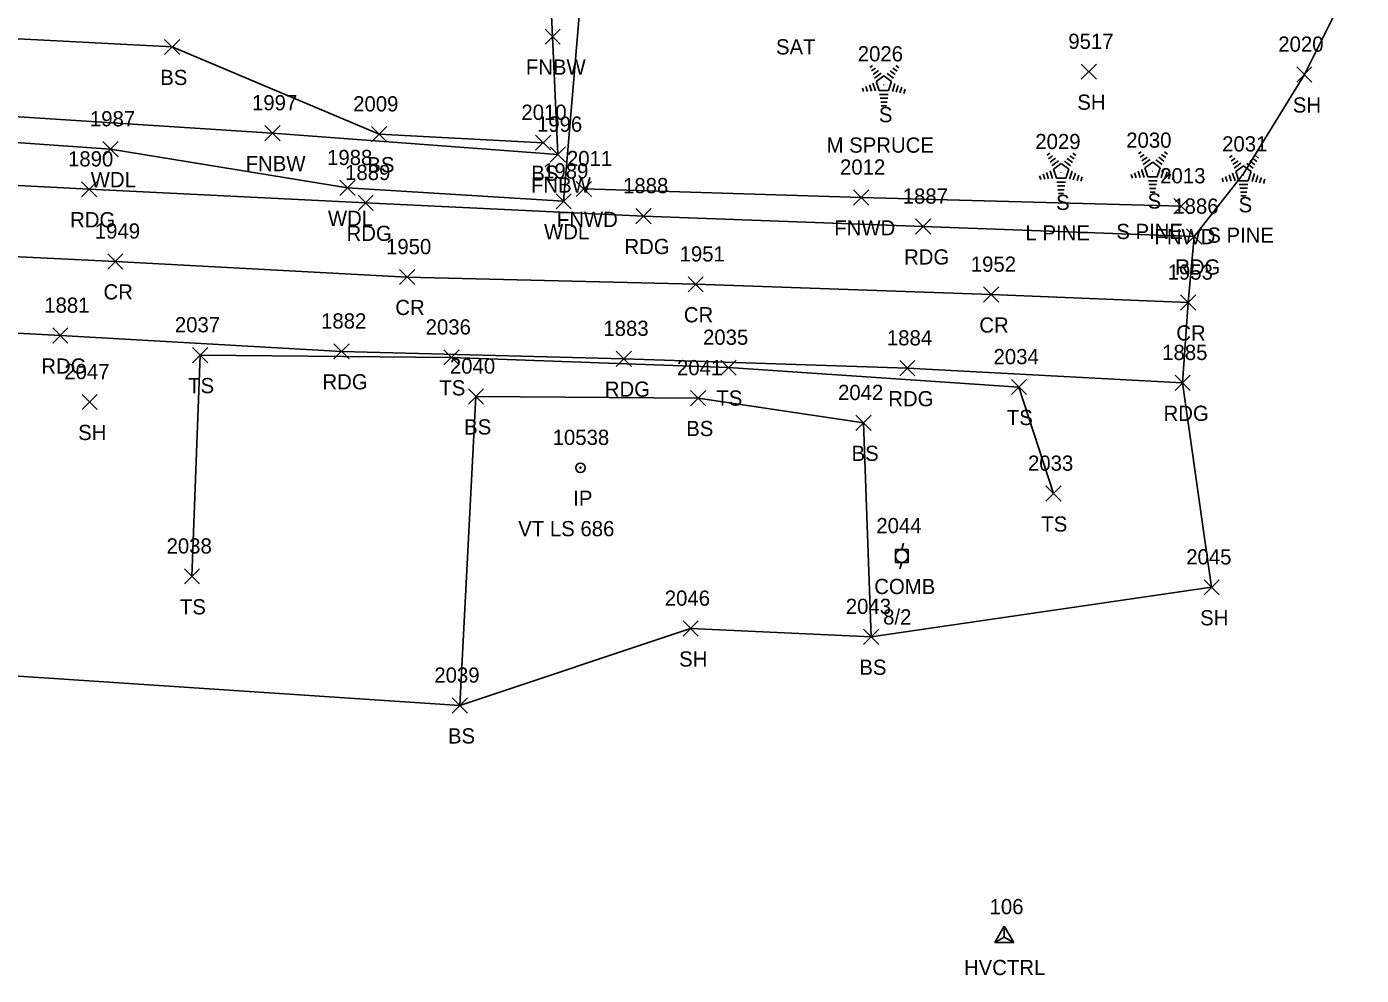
# Model space of a CAD drawing. Extents: x 1482574 to 1485769, y 580696 to 595649.
# Drawn here: x 1485377.8 to 1485553.2, y 582690.9 to 582815.5 of the extents above; entities that cross this region are included whole.
import ezdxf

# ---------------------------------------------------------------- set-up
doc = ezdxf.new("R2010")
doc.units = 0
for name, color, linetype in [('C_A', 7, 'Continuous'), ('C_I', 7, 'Continuous'), ('CPSM', 7, 'Continuous'), ('L_A', 7, 'Continuous'), ('L_C', 7, 'Continuous'), ('L_I', 7, 'Continuous'), ('L_TIC', 7, 'Continuous'), ('LAWA', 7, 'Continuous'), ('LELB', 7, 'Continuous'), ('LFNC', 7, 'Continuous'), ('LSOGP', 7, 'Continuous'), ('LTC', 7, 'Continuous'), ('M_A', 7, 'Continuous'), ('M_C', 7, 'Continuous'), ('M_I', 7, 'Continuous'), ('MPIR', 7, 'Continuous'), ('P_A', 7, 'Continuous'), ('P_I', 7, 'Continuous'), ('P_TIC', 7, 'Continuous'), ('PEU', 7, 'Continuous'), ('PRC', 7, 'Continuous'), ('U_A', 7, 'Continuous'), ('U_C', 7, 'Continuous'), ('U_I', 7, 'Continuous'), ('UP', 7, 'Continuous')]:
    doc.layers.add(name, color=color, linetype=linetype)

msp = doc.modelspace()

# ---------------------------------------------------------------- linework, layer by layer
at = {"layer": 'CPSM'}
for p, q in [((1485505.06, 582695.18), (1485506.31, 582697.34)), ((1485507.56, 582695.18), (1485506.31, 582697.34)), ((1485506.31, 582695.9), (1485506.31, 582697.34)), ((1485505.06, 582695.18), (1485506.31, 582695.9)), ((1485506.31, 582695.9), (1485506.31, 582695.9)), ((1485506.31, 582695.9), (1485507.56, 582695.18)), ((1485505.06, 582695.18), (1485507.56, 582695.18))]:
    msp.add_line(p, q, dxfattribs=at)
at = {"layer": 'L_TIC'}
for points in [[(1485445.94, 582813.24), (1485447.94, 582815.23)], [(1485447.94, 582813.24), (1485445.94, 582815.23)], [(1485395.92, 582811.87), (1485397.92, 582813.87)], [(1485397.92, 582811.87), (1485395.92, 582813.87)], [(1485516.43, 582808.63), (1485518.43, 582810.62)], [(1485518.43, 582808.63), (1485516.43, 582810.62)], [(1485544.76, 582808.25), (1485546.76, 582810.25)], [(1485546.76, 582808.25), (1485544.76, 582810.25)], [(1485409.11, 582800.55), (1485411.11, 582802.55)], [(1485411.11, 582800.55), (1485409.11, 582802.55)], [(1485423.14, 582800.4), (1485425.14, 582802.4)], [(1485425.14, 582800.4), (1485423.14, 582802.4)], [(1485444.69, 582799.29), (1485446.69, 582801.29)], [(1485446.69, 582799.29), (1485444.69, 582801.29)], [(1485387.81, 582798.44), (1485389.81, 582800.44)], [(1485389.81, 582798.44), (1485387.81, 582800.44)], [(1485446.63, 582797.73), (1485448.63, 582799.73)], [(1485448.63, 582797.73), (1485446.63, 582799.73)], [(1485418.98, 582793.35), (1485420.98, 582795.35)], [(1485420.98, 582793.35), (1485418.98, 582795.35)], [(1485447.39, 582791.59), (1485449.39, 582793.59)], [(1485449.39, 582791.59), (1485447.39, 582793.59)], [(1485450.03, 582793.21), (1485452.03, 582795.21)], [(1485452.03, 582793.21), (1485450.03, 582795.21)], [(1485486.5, 582792.1), (1485488.5, 582794.1)], [(1485488.5, 582792.1), (1485486.5, 582794.1)], [(1485528.59, 582790.95), (1485530.59, 582792.95)], [(1485530.59, 582790.95), (1485528.59, 582792.95)], [(1485399.62, 582771.37), (1485401.62, 582773.37)], [(1485401.62, 582771.37), (1485399.62, 582773.37)], [(1485432.64, 582771.08), (1485434.64, 582773.08)], [(1485434.64, 582771.08), (1485432.64, 582773.08)], [(1485469.05, 582769.73), (1485471.05, 582771.73)], [(1485471.05, 582769.73), (1485469.05, 582771.73)], [(1485507.24, 582767.18), (1485509.24, 582769.17)], [(1485509.24, 582767.18), (1485507.24, 582769.17)], [(1485385.08, 582765.21), (1485387.08, 582767.21)], [(1485387.08, 582765.21), (1485385.08, 582767.21)], [(1485435.86, 582765.94), (1485437.86, 582767.93)], [(1485437.86, 582765.94), (1485435.86, 582767.93)], [(1485465.06, 582765.73), (1485467.06, 582767.73)], [(1485467.06, 582765.73), (1485465.06, 582767.73)], [(1485486.8, 582762.47), (1485488.8, 582764.47)], [(1485488.8, 582762.47), (1485486.8, 582764.47)], [(1485511.77, 582753.18), (1485513.77, 582755.18)], [(1485513.77, 582753.18), (1485511.77, 582755.18)], [(1485398.53, 582742.3), (1485400.53, 582744.3)], [(1485400.53, 582742.3), (1485398.53, 582744.3)], [(1485532.57, 582740.86), (1485534.57, 582742.86)], [(1485534.57, 582740.86), (1485532.57, 582742.86)], [(1485464.08, 582735.44), (1485466.08, 582737.44)], [(1485466.08, 582735.44), (1485464.08, 582737.44)], [(1485487.82, 582734.36), (1485489.82, 582736.36)], [(1485489.82, 582734.36), (1485487.82, 582736.36)], [(1485433.74, 582725.34), (1485435.74, 582727.33)], [(1485435.74, 582725.34), (1485433.74, 582727.33)]]:
    msp.add_lwpolyline(points, dxfattribs=at)
at = {"layer": 'LAWA'}
msp.add_lwpolyline([(1485354.62, 582801.86), (1485388.81, 582799.44), (1485419.98, 582794.35), (1485448.39, 582792.59), (1485450.85, 582822.16), (1485456.27, 582853.75), (1485449.63, 582881.76)], dxfattribs=at)
at = {"layer": 'LELB'}
for points in [[(1485359.75, 582814.83), (1485396.92, 582812.87), (1485424.14, 582801.4), (1485445.69, 582800.29)], [(1485512.77, 582754.18), (1485508.24, 582768.18), (1485470.05, 582770.73), (1485433.64, 582772.08), (1485400.62, 582772.37), (1485399.53, 582743.3)], [(1485434.74, 582726.33), (1485436.86, 582766.93), (1485466.06, 582766.73), (1485487.8, 582763.47), (1485488.82, 582735.36)]]:
    msp.add_lwpolyline(points, dxfattribs=at)
at = {"layer": 'LFNC'}
for points in [[(1485444.75, 582880.86), (1485445.39, 582846.22), (1485446.94, 582814.23), (1485447.63, 582798.73), (1485410.11, 582801.55), (1485371.33, 582804.04), (1485332.31, 582804.55), (1485297.48, 582804.12), (1485260.22, 582807.56), (1485224.34, 582807.64), (1485190.99, 582809.68), (1485155.77, 582811.06), (1485118.32, 582812.79), (1485079.67, 582814.76)], [(1485451.03, 582794.21), (1485487.5, 582793.1), (1485529.58, 582791.95)]]:
    msp.add_lwpolyline(points, dxfattribs=at)
at = {"layer": 'LSOGP'}
msp.add_lwpolyline([(1485337.05, 582899.91), (1485393.45, 582890.05), (1485444.75, 582880.86), (1485449.63, 582881.76), (1485470.13, 582861.54), (1485514.48, 582857.11), (1485553.25, 582856.06), (1485552.75, 582834.75), (1485552.49, 582822.72), (1485545.76, 582809.25), (1485537.72, 582796.14), (1485531.28, 582787.96), (1485530.49, 582779.29), (1485529.76, 582768.73), (1485533.57, 582741.86), (1485488.82, 582735.36), (1485465.08, 582736.44), (1485434.74, 582726.33), (1485372.1, 582730.48)], dxfattribs=at)
at = {"layer": 'LTC'}
for p, q in [((1485488.64, 582810.19), (1485488.99, 582810.44)), ((1485488.85, 582809.72), (1485489.38, 582810.1)), ((1485489.06, 582809.25), (1485489.76, 582809.77)), ((1485489.27, 582808.79), (1485490.15, 582809.43)), ((1485490.92, 582809.38), (1485491.73, 582808.79)), ((1485491.3, 582809.73), (1485491.97, 582809.24)), ((1485491.67, 582810.08), (1485492.22, 582809.68)), ((1485492.04, 582810.43), (1485492.46, 582810.12)), ((1485488.13, 582807.68), (1485488.34, 582807.03)), ((1485488.58, 582807.9), (1485488.85, 582807.06)), ((1485489.04, 582808.11), (1485489.37, 582807.1)), ((1485489.49, 582808.33), (1485490.5, 582809.07)), ((1485489.49, 582808.33), (1485489.88, 582807.14)), ((1485490.5, 582809.07), (1485491.5, 582808.34)), ((1485491.5, 582808.34), (1485491.11, 582807.14)), ((1485491.94, 582808.07), (1485491.6, 582807.03)), ((1485492.38, 582807.82), (1485492.1, 582806.94)), ((1485492.83, 582807.57), (1485492.59, 582806.84)), ((1485487.67, 582807.47), (1485487.82, 582807)), ((1485491.11, 582807.14), (1485489.88, 582807.14)), ((1485491.07, 582806.64), (1485489.93, 582806.64)), ((1485490.99, 582806.14), (1485490, 582806.14)), ((1485493.27, 582807.32), (1485493.09, 582806.75)), ((1485490.9, 582805.64), (1485490.07, 582805.64)), ((1485490.82, 582805.14), (1485490.15, 582805.14)), ((1485511.93, 582798.66), (1485512.28, 582798.91)), ((1485515.33, 582798.9), (1485515.74, 582798.59)), ((1485523.96, 582798.83), (1485524.32, 582799.09)), ((1485527.36, 582799.07), (1485527.78, 582798.77)), ((1485512.14, 582798.19), (1485512.67, 582798.58)), ((1485512.35, 582797.73), (1485513.05, 582798.24)), ((1485512.56, 582797.26), (1485513.43, 582797.9)), ((1485512.78, 582796.81), (1485513.79, 582797.54)), ((1485513.79, 582797.54), (1485514.79, 582796.81)), ((1485514.21, 582797.85), (1485515.02, 582797.26)), ((1485514.58, 582798.2), (1485515.26, 582797.71)), ((1485514.95, 582798.55), (1485515.5, 582798.15)), ((1485524.17, 582798.37), (1485524.7, 582798.75)), ((1485524.38, 582797.9), (1485525.08, 582798.41)), ((1485524.59, 582797.44), (1485525.47, 582798.07)), ((1485524.81, 582796.98), (1485525.83, 582797.72)), ((1485525.83, 582797.72), (1485526.82, 582796.99)), ((1485526.25, 582798.03), (1485527.06, 582797.44)), ((1485526.62, 582798.38), (1485527.3, 582797.88)), ((1485526.99, 582798.73), (1485527.54, 582798.33)), ((1485535.92, 582798.35), (1485536.27, 582798.61)), ((1485536.13, 582797.88), (1485536.66, 582798.27)), ((1485536.34, 582797.42), (1485537.04, 582797.93)), ((1485536.55, 582796.95), (1485537.43, 582797.59)), ((1485536.77, 582796.5), (1485537.78, 582797.23)), ((1485537.78, 582797.23), (1485538.78, 582796.51)), ((1485538.2, 582797.54), (1485539.01, 582796.96)), ((1485538.58, 582797.89), (1485539.25, 582797.4)), ((1485538.95, 582798.24), (1485539.5, 582797.84)), ((1485539.32, 582798.59), (1485539.74, 582798.28)), ((1485510.96, 582795.94), (1485511.11, 582795.47)), ((1485511.42, 582796.15), (1485511.63, 582795.5)), ((1485511.87, 582796.37), (1485512.14, 582795.53)), ((1485512.33, 582796.59), (1485512.66, 582795.57)), ((1485512.78, 582796.81), (1485513.17, 582795.61)), ((1485514.4, 582795.61), (1485513.17, 582795.61)), ((1485514.79, 582796.81), (1485514.4, 582795.61)), ((1485515.23, 582796.54), (1485514.89, 582795.5)), ((1485515.67, 582796.29), (1485515.38, 582795.41)), ((1485516.12, 582796.04), (1485515.88, 582795.31)), ((1485516.56, 582795.79), (1485516.37, 582795.22)), ((1485522.99, 582796.11), (1485523.15, 582795.65)), ((1485523.45, 582796.33), (1485523.66, 582795.68)), ((1485523.9, 582796.55), (1485524.18, 582795.71)), ((1485524.36, 582796.76), (1485524.69, 582795.74)), ((1485524.81, 582796.98), (1485525.2, 582795.79)), ((1485526.43, 582795.79), (1485525.2, 582795.79)), ((1485526.39, 582795.29), (1485525.25, 582795.29)), ((1485526.82, 582796.99), (1485526.43, 582795.79)), ((1485527.26, 582796.72), (1485526.92, 582795.68)), ((1485527.71, 582796.47), (1485527.42, 582795.59)), ((1485528.15, 582796.22), (1485527.91, 582795.49)), ((1485528.59, 582795.97), (1485528.41, 582795.4)), ((1485534.95, 582795.63), (1485535.1, 582795.16)), ((1485535.41, 582795.85), (1485535.62, 582795.19)), ((1485535.86, 582796.06), (1485536.13, 582795.23)), ((1485536.32, 582796.28), (1485536.65, 582795.26)), ((1485536.77, 582796.5), (1485537.16, 582795.3)), ((1485538.39, 582795.3), (1485537.16, 582795.3)), ((1485538.78, 582796.51), (1485538.39, 582795.3)), ((1485539.22, 582796.24), (1485538.88, 582795.2)), ((1485539.66, 582795.99), (1485539.38, 582795.1)), ((1485540.11, 582795.74), (1485539.87, 582795.01)), ((1485540.55, 582795.49), (1485540.37, 582794.91)), ((1485514.36, 582795.11), (1485513.22, 582795.11)), ((1485514.28, 582794.61), (1485513.29, 582794.61)), ((1485514.19, 582794.11), (1485513.36, 582794.11)), ((1485514.11, 582793.61), (1485513.43, 582793.61)), ((1485526.31, 582794.79), (1485525.32, 582794.79)), ((1485526.23, 582794.29), (1485525.39, 582794.29)), ((1485526.14, 582793.79), (1485525.47, 582793.79)), ((1485538.35, 582794.8), (1485537.21, 582794.8)), ((1485538.27, 582794.3), (1485537.28, 582794.3)), ((1485538.18, 582793.8), (1485537.35, 582793.8)), ((1485538.1, 582793.3), (1485537.43, 582793.3))]:
    msp.add_line(p, q, dxfattribs=at)
at = {"layer": 'MPIR'}
for radius in [0.625, 0.0833]:
    msp.add_circle((1485450.6, 582757.57), radius, dxfattribs=at)
at = {"layer": 'P_TIC'}
for points in [[(1485385.02, 582793.17), (1485387.02, 582795.17)], [(1485387.02, 582793.17), (1485385.02, 582795.17)], [(1485421.36, 582791.38), (1485423.36, 582793.38)], [(1485423.36, 582791.38), (1485421.36, 582793.38)], [(1485457.89, 582789.65), (1485459.89, 582791.64)], [(1485459.89, 582789.65), (1485457.89, 582791.64)], [(1485494.65, 582788.28), (1485496.65, 582790.28)], [(1485496.65, 582788.28), (1485494.65, 582790.28)], [(1485530.28, 582786.96), (1485532.28, 582788.96)], [(1485532.28, 582786.96), (1485530.28, 582788.96)], [(1485388.46, 582783.69), (1485390.46, 582785.69)], [(1485390.46, 582783.69), (1485388.46, 582785.69)], [(1485426.82, 582781.64), (1485428.82, 582783.64)], [(1485428.82, 582781.64), (1485426.82, 582783.64)], [(1485464.75, 582780.68), (1485466.75, 582782.68)], [(1485466.75, 582780.68), (1485464.75, 582782.68)], [(1485503.6, 582779.33), (1485505.6, 582781.33)], [(1485505.6, 582779.33), (1485503.6, 582781.33)], [(1485529.49, 582778.29), (1485531.49, 582780.29)], [(1485531.49, 582778.29), (1485529.49, 582780.29)], [(1485381.23, 582773.94), (1485383.23, 582775.94)], [(1485383.23, 582773.94), (1485381.23, 582775.94)], [(1485418.19, 582771.87), (1485420.19, 582773.87)], [(1485420.19, 582771.87), (1485418.19, 582773.87)], [(1485455.31, 582770.9), (1485457.31, 582772.89)], [(1485457.31, 582770.9), (1485455.31, 582772.89)], [(1485492.57, 582769.65), (1485494.57, 582771.65)], [(1485494.57, 582769.65), (1485492.57, 582771.65)], [(1485528.77, 582767.73), (1485530.76, 582769.73)], [(1485530.76, 582767.73), (1485528.77, 582769.73)]]:
    msp.add_lwpolyline(points, dxfattribs=at)
at = {"layer": 'PEU'}
for points in [[(1485531.28, 582787.96), (1485495.65, 582789.28), (1485458.89, 582790.65), (1485422.36, 582792.38), (1485386.02, 582794.17), (1485349.57, 582796.05), (1485312.65, 582797.3), (1485275.33, 582798.44), (1485238.32, 582800.06), (1485201.72, 582801.6), (1485164.43, 582802.34), (1485126.62, 582802.94), (1485087.95, 582802.73), (1485050.59, 582800.64), (1485020.76, 582798.35)], [(1485018.3, 582777.6), (1485052.2, 582781.7), (1485089.37, 582783.76), (1485126.42, 582783.6), (1485162.71, 582782.66), (1485198.5, 582781.38), (1485234.38, 582780.55), (1485272.35, 582779.26), (1485309.37, 582777.97), (1485344.98, 582776.95), (1485382.23, 582774.94), (1485419.2, 582772.87), (1485456.31, 582771.9), (1485493.57, 582770.65), (1485529.76, 582768.73)]]:
    msp.add_lwpolyline(points, dxfattribs=at)
at = {"layer": 'PRC'}
msp.add_lwpolyline([(1484877.81, 582769.15), (1484904.87, 582776.15), (1484940.53, 582783.33), (1484976.16, 582785.88), (1485013.02, 582788.73), (1485049.78, 582790.74), (1485087.17, 582792.59), (1485124.29, 582793.12), (1485161.85, 582792.55), (1485199.37, 582792.01), (1485237.21, 582790.32), (1485276.4, 582789.73), (1485314.01, 582787.97), (1485351.61, 582786.54), (1485389.46, 582784.69), (1485427.82, 582782.64), (1485465.75, 582781.68), (1485504.6, 582780.33), (1485530.49, 582779.29)], dxfattribs=at)
at = {"layer": 'UP'}
for p, q in [((1485492, 582745.14), (1485492, 582746.81)), ((1485492, 582746.81), (1485493.66, 582746.81)), ((1485493.08, 582747.64), (1485492.83, 582746.81)), ((1485493.66, 582746.81), (1485493.66, 582745.14)), ((1485493.66, 582745.14), (1485492, 582745.14)), ((1485492.58, 582744.31), (1485492.83, 582745.14)), ((1485492.83, 582745.97), (1485492.83, 582745.97))]:
    msp.add_line(p, q, dxfattribs=at)
msp.add_circle((1485492.83, 582745.97), 0.833, dxfattribs=at)

# ---------------------------------------------------------------- texts
at = {"layer": 'C_A'}
msp.add_text('HVCTRL', height=2, dxfattribs=at).set_placement((1485501.01, 582690.9))
at = {"layer": 'C_I'}
msp.add_text('106', height=2, dxfattribs=at).set_placement((1485504.38, 582698.9))
at = {"layer": 'L_A'}
for s, p in [('SAT', (1485476.3, 582811.89)), ('FNBW', (1485443.42, 582809.23)), ('BS', (1485395.36, 582807.87)), ('SH', (1485515.91, 582804.62)), ('SH', (1485544.25, 582804.25)), ('S', (1485489.83, 582802.98)), ('FNBW', (1485406.59, 582796.55)), ('BS', (1485422.58, 582796.4)), ('BS', (1485444.13, 582795.29)), ('WDL', (1485386.22, 582794.44)), ('FNBW', (1485444.1, 582793.73)), ('S', (1485525.15, 582791.63)), ('S', (1485513.12, 582791.45)), ('S', (1485537.11, 582791.14)), ('WDL', (1485417.4, 582789.35)), ('FNWD', (1485447.49, 582789.21)), ('FNWD', (1485483.96, 582788.1)), ('WDL', (1485445.81, 582787.59)), ('FNWD', (1485526.05, 582786.95)), ('TS', (1485399.03, 582767.37)), ('TS', (1485432.05, 582767.08)), ('TS', (1485468.46, 582765.73)), ('BS', (1485435.31, 582761.94)), ('BS', (1485464.5, 582761.73)), ('TS', (1485506.65, 582763.18)), ('SH', (1485384.57, 582761.21)), ('BS', (1485486.24, 582758.47)), ('TS', (1485511.18, 582749.18)), ('TS', (1485397.94, 582738.3)), ('SH', (1485532.06, 582736.86)), ('SH', (1485463.57, 582731.44)), ('BS', (1485487.26, 582730.36)), ('BS', (1485433.18, 582721.33))]:
    msp.add_text(s, height=2, dxfattribs=at).set_placement(p)
at = {"layer": 'L_C'}
for s, p in [('M SPRUCE', (1485482.95, 582798.98)), ('L PINE', (1485509.1, 582787.45)), ('S PINE', (1485521.04, 582787.63)), ('S PINE', (1485533, 582787.14))]:
    msp.add_text(s, height=2, dxfattribs=at).set_placement(p)
at = {"layer": 'L_I'}
for s, p in [('9517', (1485514.73, 582812.62)), ('2026', (1485487.05, 582810.98)), ('2020', (1485542.33, 582812.25)), ('1997', (1485407.42, 582804.55)), ('2009', (1485420.72, 582804.4)), ('1987', (1485386.11, 582802.44)), ('2010', (1485442.83, 582803.29)), ('1996', (1485444.88, 582801.73)), ('2029', (1485510.39, 582799.45)), ('2030', (1485522.34, 582799.63)), ('2031', (1485534.95, 582799.14)), ('1988', (1485417.29, 582797.35)), ('2011', (1485448.82, 582797.21)), ('1989', (1485445.69, 582795.59)), ('2012', (1485484.72, 582796.1)), ('2013', (1485526.81, 582794.95)), ('2037', (1485397.28, 582775.37)), ('2036', (1485430.25, 582775.08)), ('2035', (1485466.71, 582773.73)), ('2034', (1485504.9, 582771.18)), ('2047', (1485382.75, 582769.21)), ('2040', (1485433.44, 582769.94)), ('2041', (1485463.29, 582769.73)), ('2042', (1485484.46, 582766.47)), ('2033', (1485509.43, 582757.18)), ('2038', (1485396.19, 582746.3)), ('2045', (1485530.23, 582744.86)), ('2046', (1485461.68, 582739.44)), ('2043', (1485485.48, 582738.36)), ('2039', (1485431.39, 582729.33))]:
    msp.add_text(s, height=2, dxfattribs=at).set_placement(p)
at = {"layer": 'LTC'}
for p in [(1485490.39, 582808.08), (1485513.67, 582796.55), (1485525.71, 582796.73), (1485537.67, 582796.24)]:
    msp.add_text('.', height=1.04, rotation=270, dxfattribs=at).set_placement(p)
at = {"layer": 'M_A'}
msp.add_text('IP', height=2, dxfattribs=at).set_placement((1485449.65, 582752.57))
at = {"layer": 'M_C'}
msp.add_text('VT LS 686', height=2, dxfattribs=at).set_placement((1485442.42, 582748.57))
at = {"layer": 'M_I'}
msp.add_text('10538', height=2, dxfattribs=at).set_placement((1485446.94, 582760.57))
at = {"layer": 'P_A'}
for s, p in [('RDG', (1485383.51, 582789.17)), ('RDG', (1485419.85, 582787.38)), ('RDG', (1485456.38, 582785.65)), ('RDG', (1485493.14, 582784.28)), ('RDG', (1485528.77, 582782.96)), ('CR', (1485387.9, 582779.69)), ('CR', (1485426.26, 582777.64)), ('CR', (1485464.19, 582776.68)), ('CR', (1485503.03, 582775.33)), ('CR', (1485528.92, 582774.29)), ('RDG', (1485379.72, 582769.94)), ('RDG', (1485416.68, 582767.87)), ('RDG', (1485453.8, 582766.9)), ('RDG', (1485491.06, 582765.65)), ('RDG', (1485527.25, 582763.73))]:
    msp.add_text(s, height=2, dxfattribs=at).set_placement(p)
at = {"layer": 'P_I'}
for s, p in [('1890', (1485383.24, 582797.17)), ('1889', (1485419.66, 582795.38)), ('1888', (1485456.2, 582793.65)), ('1887', (1485492.96, 582792.28)), ('1886', (1485528.53, 582790.96)), ('1949', (1485386.76, 582787.69)), ('1950', (1485425.04, 582785.64)), ('1951', (1485463.63, 582784.68)), ('1952', (1485501.91, 582783.33)), ('1953', (1485527.79, 582782.29)), ('1881', (1485380.11, 582777.94)), ('1882', (1485416.5, 582775.87)), ('1883', (1485453.61, 582774.9)), ('1884', (1485490.88, 582773.65)), ('1885', (1485527.07, 582771.73))]:
    msp.add_text(s, height=2, dxfattribs=at).set_placement(p)
at = {"layer": 'U_A'}
msp.add_text('COMB', height=2, dxfattribs=at).set_placement((1485489.22, 582740.97))
at = {"layer": 'U_C'}
msp.add_text('8/2', height=2, dxfattribs=at).set_placement((1485490.39, 582736.97))
at = {"layer": 'U_I'}
msp.add_text('2044', height=2, dxfattribs=at).set_placement((1485489.49, 582748.97))

doc.saveas('drawing.dxf')
